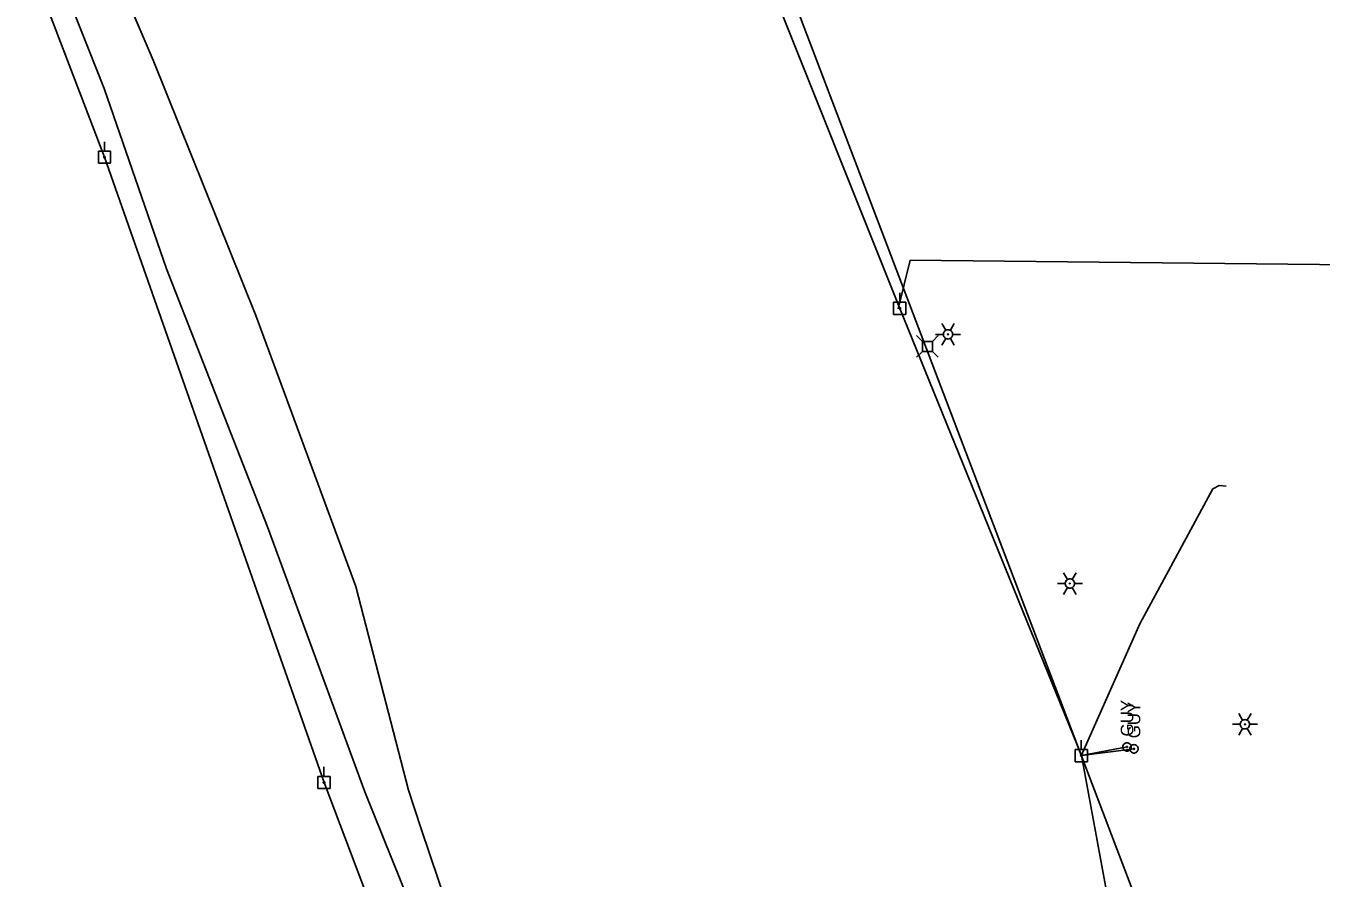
# Model space of a CAD drawing. Extents: x 596028 to 606371, y 330010 to 403088.
# Drawn here: x 602695.9 to 603091.1, y 352642.1 to 352902.1 of the extents above; entities that cross this region are included whole.
import ezdxf

# ---------------------------------------------------------------- set-up
doc = ezdxf.new("R2010")
doc.units = 0
for name, color, linetype in [('E_FTMS_Conduit', 7, 'Continuous'), ('E_LTG', 7, 'Continuous'), ('E_UTL_E_UG', 7, 'Continuous'), ('E_UTL_EGuyWire', 7, 'Continuous'), ('E_UTL_EPowerPole', 7, 'Continuous'), ('E_UTL_FO_UG_QWEST', 7, 'Continuous'), ('E_UTL_Overhead', 7, 'Continuous'), ('E_UTL_T', 7, 'Continuous'), ('E_UTL_T_UG', 7, 'Continuous')]:
    doc.layers.add(name, color=color, linetype=linetype)

msp = doc.modelspace()

# ---------------------------------------------------------------- linework, layer by layer
at = {"layer": 'E_FTMS_Conduit'}
msp.add_lwpolyline([(603083.84, 351935.56), (603079.23, 351948.65), (603078.18, 351950.68), (603077.92, 351952.96), (603075.52, 351958.77), (603057.09, 352015.37), (603036.14, 352097.19), (603007.15, 352179.06), (602973.83, 352268.02), (602945.08, 352344.86), (602913.38, 352422.88), (602888.62, 352486.36), (602848.16, 352577.43), (602827.02, 352626.19), (602816.51, 352657.13), (602812.69, 352668.97), (602796.58, 352731.12), (602766.05, 352813.81), (602734.78, 352891.69), (602698.69, 352975.92)], dxfattribs=at)
at = {"layer": 'E_LTG'}
for points in [[(602976.55, 352809.25), (602975.36, 352811.31)], [(602978.69, 352808.01), (602978.66, 352808.28), (602978.59, 352808.55), (602978.46, 352808.79), (602978.3, 352809), (602978.09, 352809.18), (602977.85, 352809.31), (602977.6, 352809.4), (602977.33, 352809.44), (602977.06, 352809.43), (602976.79, 352809.36), (602976.55, 352809.25), (602976.33, 352809.09), (602976.14, 352808.9), (602975.99, 352808.67), (602975.89, 352808.42), (602975.84, 352808.15), (602975.84, 352807.88), (602975.89, 352807.61), (602975.99, 352807.36), (602976.14, 352807.13), (602976.33, 352806.93), (602976.55, 352806.78), (602976.79, 352806.66), (602977.06, 352806.6), (602977.33, 352806.59), (602977.6, 352806.63), (602977.85, 352806.71), (602978.09, 352806.85), (602978.3, 352807.03), (602978.46, 352807.24), (602978.59, 352807.48), (602978.66, 352807.74), (602978.69, 352808.01)], [(602978.69, 352808.01), (602978.66, 352808.28), (602978.59, 352808.55), (602978.46, 352808.79), (602978.3, 352809), (602978.09, 352809.18), (602977.85, 352809.31), (602977.6, 352809.4), (602977.33, 352809.44), (602977.06, 352809.43), (602976.79, 352809.36), (602976.55, 352809.25), (602976.33, 352809.09), (602976.14, 352808.9), (602975.99, 352808.67), (602975.89, 352808.42), (602975.84, 352808.15), (602975.84, 352807.88), (602975.89, 352807.61), (602975.99, 352807.36), (602976.14, 352807.13), (602976.33, 352806.93), (602976.55, 352806.78), (602976.79, 352806.66), (602977.06, 352806.6), (602977.33, 352806.59), (602977.6, 352806.63), (602977.85, 352806.71), (602978.09, 352806.85), (602978.3, 352807.03), (602978.46, 352807.24), (602978.59, 352807.48), (602978.66, 352807.74), (602978.69, 352808.01)], [(602978.69, 352808.01), (602978.66, 352808.28), (602978.59, 352808.55), (602978.46, 352808.79), (602978.3, 352809), (602978.09, 352809.18), (602977.85, 352809.31), (602977.6, 352809.4), (602977.33, 352809.44), (602977.06, 352809.43), (602976.79, 352809.36), (602976.55, 352809.25), (602976.33, 352809.09), (602976.14, 352808.9), (602975.99, 352808.67), (602975.89, 352808.42), (602975.84, 352808.15), (602975.84, 352807.88), (602975.89, 352807.61), (602975.99, 352807.36), (602976.14, 352807.13), (602976.33, 352806.93), (602976.55, 352806.78), (602976.79, 352806.66), (602977.06, 352806.6), (602977.33, 352806.59), (602977.6, 352806.63), (602977.85, 352806.71), (602978.09, 352806.85), (602978.3, 352807.03), (602978.46, 352807.24), (602978.59, 352807.48), (602978.66, 352807.74), (602978.69, 352808.01)], [(602977.98, 352809.25), (602979.17, 352811.31)], [(602973.45, 352808.01), (602975.83, 352808.01)], [(602975.36, 352804.71), (602976.55, 352806.78)], [(602977.38, 352808.01), (602977.38, 352808.04), (602977.37, 352808.06), (602977.36, 352808.08), (602977.35, 352808.1), (602977.33, 352808.11), (602977.31, 352808.12), (602977.29, 352808.13), (602977.27, 352808.13), (602977.24, 352808.13), (602977.22, 352808.13), (602977.2, 352808.12), (602977.18, 352808.1), (602977.17, 352808.09), (602977.16, 352808.07), (602977.15, 352808.05), (602977.14, 352808.03), (602977.14, 352808), (602977.15, 352807.98), (602977.16, 352807.96), (602977.17, 352807.94), (602977.18, 352807.92), (602977.2, 352807.91), (602977.22, 352807.9), (602977.24, 352807.9), (602977.27, 352807.9), (602977.29, 352807.9), (602977.31, 352807.91), (602977.33, 352807.92), (602977.35, 352807.93), (602977.36, 352807.95), (602977.37, 352807.97), (602977.38, 352807.99), (602977.38, 352808.01)], [(602979.17, 352804.71), (602977.98, 352806.78)], [(602978.69, 352808.01), (602981.07, 352808.01)], [(603013.72, 352733.24), (603012.53, 352735.3)], [(603015.15, 352733.24), (603016.34, 352735.3)], [(603010.63, 352732), (603013.01, 352732)], [(603012.53, 352728.7), (603013.72, 352730.76)], [(603015.87, 352732), (603015.84, 352732.27), (603015.77, 352732.53), (603015.64, 352732.77), (603015.47, 352732.99), (603015.27, 352733.17), (603015.03, 352733.3), (603014.78, 352733.39), (603014.51, 352733.43), (603014.24, 352733.42), (603013.97, 352733.35), (603013.72, 352733.24), (603013.5, 352733.08), (603013.32, 352732.89), (603013.17, 352732.66), (603013.07, 352732.4), (603013.02, 352732.14), (603013.02, 352731.87), (603013.07, 352731.6), (603013.17, 352731.35), (603013.32, 352731.12), (603013.5, 352730.92), (603013.72, 352730.76), (603013.97, 352730.65), (603014.24, 352730.59), (603014.51, 352730.57), (603014.78, 352730.61), (603015.03, 352730.7), (603015.27, 352730.84), (603015.47, 352731.02), (603015.64, 352731.23), (603015.77, 352731.47), (603015.84, 352731.73), (603015.87, 352732)], [(603015.87, 352732), (603015.84, 352732.27), (603015.77, 352732.53), (603015.64, 352732.77), (603015.47, 352732.99), (603015.27, 352733.17), (603015.03, 352733.3), (603014.78, 352733.39), (603014.51, 352733.43), (603014.24, 352733.42), (603013.97, 352733.35), (603013.72, 352733.24), (603013.5, 352733.08), (603013.32, 352732.89), (603013.17, 352732.66), (603013.07, 352732.4), (603013.02, 352732.14), (603013.02, 352731.87), (603013.07, 352731.6), (603013.17, 352731.35), (603013.32, 352731.12), (603013.5, 352730.92), (603013.72, 352730.76), (603013.97, 352730.65), (603014.24, 352730.59), (603014.51, 352730.57), (603014.78, 352730.61), (603015.03, 352730.7), (603015.27, 352730.84), (603015.47, 352731.02), (603015.64, 352731.23), (603015.77, 352731.47), (603015.84, 352731.73), (603015.87, 352732)], [(603015.87, 352732), (603015.84, 352732.27), (603015.77, 352732.53), (603015.64, 352732.77), (603015.47, 352732.99), (603015.27, 352733.17), (603015.03, 352733.3), (603014.78, 352733.39), (603014.51, 352733.43), (603014.24, 352733.42), (603013.97, 352733.35), (603013.72, 352733.24), (603013.5, 352733.08), (603013.32, 352732.89), (603013.17, 352732.66), (603013.07, 352732.4), (603013.02, 352732.14), (603013.02, 352731.87), (603013.07, 352731.6), (603013.17, 352731.35), (603013.32, 352731.12), (603013.5, 352730.92), (603013.72, 352730.76), (603013.97, 352730.65), (603014.24, 352730.59), (603014.51, 352730.57), (603014.78, 352730.61), (603015.03, 352730.7), (603015.27, 352730.84), (603015.47, 352731.02), (603015.64, 352731.23), (603015.77, 352731.47), (603015.84, 352731.73), (603015.87, 352732)], [(603014.56, 352732), (603014.56, 352732.02), (603014.55, 352732.05), (603014.54, 352732.07), (603014.53, 352732.08), (603014.51, 352732.1), (603014.49, 352732.11), (603014.47, 352732.12), (603014.44, 352732.12), (603014.42, 352732.12), (603014.4, 352732.11), (603014.38, 352732.11), (603014.36, 352732.09), (603014.35, 352732.08), (603014.33, 352732.06), (603014.32, 352732.04), (603014.32, 352732.01), (603014.32, 352731.99), (603014.32, 352731.97), (603014.33, 352731.95), (603014.35, 352731.93), (603014.36, 352731.91), (603014.38, 352731.9), (603014.4, 352731.89), (603014.42, 352731.88), (603014.44, 352731.88), (603014.47, 352731.89), (603014.49, 352731.89), (603014.51, 352731.9), (603014.53, 352731.92), (603014.54, 352731.94), (603014.55, 352731.96), (603014.56, 352731.98), (603014.56, 352732)], [(603016.34, 352728.7), (603015.15, 352730.76)], [(603015.87, 352732), (603018.25, 352732)], [(603067.14, 352690.3), (603065.95, 352692.36)], [(603069.29, 352689.06), (603069.26, 352689.33), (603069.19, 352689.59), (603069.06, 352689.83), (603068.89, 352690.05), (603068.69, 352690.22), (603068.45, 352690.36), (603068.2, 352690.45), (603067.93, 352690.49), (603067.66, 352690.47), (603067.39, 352690.41), (603067.14, 352690.3), (603066.92, 352690.14), (603066.74, 352689.94), (603066.59, 352689.71), (603066.49, 352689.46), (603066.44, 352689.19), (603066.44, 352688.92), (603066.49, 352688.66), (603066.59, 352688.4), (603066.74, 352688.18), (603066.92, 352687.98), (603067.14, 352687.82), (603067.39, 352687.71), (603067.66, 352687.64), (603067.93, 352687.63), (603068.2, 352687.67), (603068.45, 352687.76), (603068.69, 352687.89), (603068.89, 352688.07), (603069.06, 352688.29), (603069.19, 352688.53), (603069.26, 352688.79), (603069.29, 352689.06)], [(603069.29, 352689.06), (603069.26, 352689.33), (603069.19, 352689.59), (603069.06, 352689.83), (603068.89, 352690.05), (603068.69, 352690.22), (603068.45, 352690.36), (603068.2, 352690.45), (603067.93, 352690.49), (603067.66, 352690.47), (603067.39, 352690.41), (603067.14, 352690.3), (603066.92, 352690.14), (603066.74, 352689.94), (603066.59, 352689.71), (603066.49, 352689.46), (603066.44, 352689.19), (603066.44, 352688.92), (603066.49, 352688.66), (603066.59, 352688.4), (603066.74, 352688.18), (603066.92, 352687.98), (603067.14, 352687.82), (603067.39, 352687.71), (603067.66, 352687.64), (603067.93, 352687.63), (603068.2, 352687.67), (603068.45, 352687.76), (603068.69, 352687.89), (603068.89, 352688.07), (603069.06, 352688.29), (603069.19, 352688.53), (603069.26, 352688.79), (603069.29, 352689.06)], [(603069.29, 352689.06), (603069.26, 352689.33), (603069.19, 352689.59), (603069.06, 352689.83), (603068.89, 352690.05), (603068.69, 352690.22), (603068.45, 352690.36), (603068.2, 352690.45), (603067.93, 352690.49), (603067.66, 352690.47), (603067.39, 352690.41), (603067.14, 352690.3), (603066.92, 352690.14), (603066.74, 352689.94), (603066.59, 352689.71), (603066.49, 352689.46), (603066.44, 352689.19), (603066.44, 352688.92), (603066.49, 352688.66), (603066.59, 352688.4), (603066.74, 352688.18), (603066.92, 352687.98), (603067.14, 352687.82), (603067.39, 352687.71), (603067.66, 352687.64), (603067.93, 352687.63), (603068.2, 352687.67), (603068.45, 352687.76), (603068.69, 352687.89), (603068.89, 352688.07), (603069.06, 352688.29), (603069.19, 352688.53), (603069.26, 352688.79), (603069.29, 352689.06)], [(603068.57, 352690.3), (603069.76, 352692.36)], [(603064.05, 352689.06), (603066.43, 352689.06)], [(603065.95, 352685.76), (603067.14, 352687.82)], [(603067.98, 352689.06), (603067.98, 352689.08), (603067.97, 352689.1), (603067.96, 352689.12), (603067.95, 352689.14), (603067.93, 352689.16), (603067.91, 352689.17), (603067.89, 352689.17), (603067.86, 352689.18), (603067.84, 352689.18), (603067.82, 352689.17), (603067.8, 352689.16), (603067.78, 352689.15), (603067.77, 352689.13), (603067.75, 352689.11), (603067.74, 352689.09), (603067.74, 352689.07), (603067.74, 352689.05), (603067.74, 352689.03), (603067.75, 352689), (603067.77, 352688.99), (603067.78, 352688.97), (603067.8, 352688.96), (603067.82, 352688.95), (603067.84, 352688.94), (603067.86, 352688.94), (603067.89, 352688.94), (603067.91, 352688.95), (603067.93, 352688.96), (603067.95, 352688.98), (603067.96, 352688.99), (603067.97, 352689.01), (603067.98, 352689.04), (603067.98, 352689.06)], [(603069.76, 352685.76), (603068.57, 352687.82)], [(603069.29, 352689.06), (603071.67, 352689.06)]]:
    msp.add_lwpolyline(points, dxfattribs=at)
at = {"layer": 'E_UTL_E_UG'}
for points in [[(602962.07, 352815.77), (602965.76, 352830.61), (603138.6, 352828.84), (603139.21, 352888.62)], [(603017.93, 352679.49), (603035.75, 352719.74), (603058.01, 352760.88), (603059.94, 352761.94), (603062.12, 352761.72)]]:
    msp.add_lwpolyline(points, dxfattribs=at)
at = {"layer": 'E_UTL_EGuyWire'}
for p, q in [((603017.96, 352679.5), (603031.87, 352682.16)), ((603034.01, 352681.57), (603017.96, 352679.5))]:
    msp.add_line(p, q, dxfattribs=at)
for points in [[(603031.87, 352683.44), (603031.63, 352683.42), (603031.4, 352683.35), (603031.18, 352683.23), (603030.99, 352683.08), (603030.83, 352682.9), (603030.71, 352682.69), (603030.63, 352682.46), (603030.59, 352682.22), (603030.6, 352681.97), (603030.66, 352681.74), (603030.76, 352681.51), (603030.9, 352681.31), (603031.08, 352681.15), (603031.29, 352681.01), (603031.51, 352680.92), (603031.75, 352680.88), (603032, 352680.88), (603032.24, 352680.92), (603032.46, 352681.01), (603032.67, 352681.15), (603032.84, 352681.31), (603032.99, 352681.51), (603033.09, 352681.74), (603033.14, 352681.97), (603033.16, 352682.22), (603033.12, 352682.46), (603033.04, 352682.69), (603032.92, 352682.9), (603032.76, 352683.08), (603032.57, 352683.23), (603032.35, 352683.35), (603032.12, 352683.42), (603031.87, 352683.44)], [(603034.01, 352682.86), (603033.76, 352682.83), (603033.53, 352682.76), (603033.31, 352682.65), (603033.12, 352682.5), (603032.96, 352682.32), (603032.84, 352682.11), (603032.76, 352681.88), (603032.73, 352681.63), (603032.74, 352681.39), (603032.79, 352681.15), (603032.9, 352680.93), (603033.04, 352680.73), (603033.21, 352680.56), (603033.42, 352680.43), (603033.65, 352680.34), (603033.89, 352680.3), (603034.13, 352680.3), (603034.37, 352680.34), (603034.6, 352680.43), (603034.8, 352680.56), (603034.98, 352680.73), (603035.12, 352680.93), (603035.22, 352681.15), (603035.28, 352681.39), (603035.29, 352681.63), (603035.25, 352681.88), (603035.17, 352682.11), (603035.05, 352682.32), (603034.89, 352682.5), (603034.7, 352682.65), (603034.48, 352682.76), (603034.25, 352682.83), (603034.01, 352682.86)], [(603031.87, 352682.32), (603031.84, 352682.31), (603031.81, 352682.3), (603031.79, 352682.29), (603031.76, 352682.27), (603031.74, 352682.25), (603031.73, 352682.22), (603031.72, 352682.19), (603031.71, 352682.16), (603031.72, 352682.13), (603031.72, 352682.1), (603031.74, 352682.07), (603031.75, 352682.05), (603031.77, 352682.03), (603031.8, 352682.01), (603031.83, 352682), (603031.86, 352682), (603031.89, 352682), (603031.92, 352682), (603031.95, 352682.01), (603031.97, 352682.03), (603032, 352682.05), (603032.01, 352682.07), (603032.03, 352682.1), (603032.03, 352682.13), (603032.03, 352682.16), (603032.03, 352682.19), (603032.02, 352682.22), (603032, 352682.25), (603031.98, 352682.27), (603031.96, 352682.29), (603031.93, 352682.3), (603031.9, 352682.31), (603031.87, 352682.32)], [(603034.01, 352681.73), (603033.98, 352681.73), (603033.95, 352681.72), (603033.92, 352681.71), (603033.9, 352681.69), (603033.88, 352681.67), (603033.86, 352681.64), (603033.85, 352681.61), (603033.85, 352681.58), (603033.85, 352681.55), (603033.86, 352681.52), (603033.87, 352681.49), (603033.89, 352681.47), (603033.91, 352681.45), (603033.93, 352681.43), (603033.96, 352681.42), (603033.99, 352681.41), (603034.02, 352681.41), (603034.05, 352681.42), (603034.08, 352681.43), (603034.11, 352681.45), (603034.13, 352681.47), (603034.15, 352681.49), (603034.16, 352681.52), (603034.17, 352681.55), (603034.17, 352681.58), (603034.16, 352681.61), (603034.15, 352681.64), (603034.14, 352681.67), (603034.12, 352681.69), (603034.09, 352681.71), (603034.07, 352681.72), (603034.04, 352681.73), (603034.01, 352681.73)]]:
    msp.add_lwpolyline(points, dxfattribs=at)
at = {"layer": 'E_UTL_EPowerPole'}
for points in [[(602719.87, 352863.88), (602719.87, 352866.79)], [(602721.71, 352863.88), (602718.03, 352863.88)], [(602718.03, 352863.88), (602718.03, 352860.19)], [(602720.14, 352862.04), (602720.14, 352862.09), (602720.12, 352862.13), (602720.1, 352862.17), (602720.07, 352862.21), (602720.04, 352862.24), (602720, 352862.26), (602719.96, 352862.27), (602719.91, 352862.28), (602719.87, 352862.28), (602719.82, 352862.27), (602719.78, 352862.25), (602719.74, 352862.22), (602719.71, 352862.19), (602719.69, 352862.15), (602719.67, 352862.11), (602719.66, 352862.06), (602719.66, 352862.02), (602719.67, 352861.97), (602719.69, 352861.93), (602719.71, 352861.89), (602719.74, 352861.86), (602719.78, 352861.84), (602719.82, 352861.82), (602719.87, 352861.81), (602719.91, 352861.8), (602719.96, 352861.81), (602720, 352861.83), (602720.04, 352861.85), (602720.07, 352861.88), (602720.1, 352861.91), (602720.12, 352861.95), (602720.14, 352862), (602720.14, 352862.04)], [(602721.71, 352860.19), (602721.71, 352863.88)], [(602718.03, 352860.19), (602721.71, 352860.19)], [(602964.36, 352817.79), (602960.67, 352817.79)], [(602960.67, 352817.79), (602960.67, 352814.1)], [(602962.52, 352817.79), (602962.52, 352820.7)], [(602964.36, 352814.1), (602964.36, 352817.79)], [(602960.67, 352814.1), (602964.36, 352814.1)], [(602962.79, 352815.94), (602962.78, 352815.99), (602962.77, 352816.03), (602962.75, 352816.07), (602962.72, 352816.11), (602962.69, 352816.14), (602962.65, 352816.16), (602962.61, 352816.18), (602962.56, 352816.18), (602962.52, 352816.18), (602962.47, 352816.17), (602962.43, 352816.15), (602962.39, 352816.13), (602962.36, 352816.09), (602962.34, 352816.05), (602962.32, 352816.01), (602962.31, 352815.97), (602962.31, 352815.92), (602962.32, 352815.88), (602962.34, 352815.84), (602962.36, 352815.8), (602962.39, 352815.76), (602962.43, 352815.74), (602962.47, 352815.72), (602962.52, 352815.71), (602962.56, 352815.71), (602962.61, 352815.71), (602962.65, 352815.73), (602962.69, 352815.75), (602962.72, 352815.78), (602962.75, 352815.82), (602962.77, 352815.86), (602962.78, 352815.9), (602962.79, 352815.94)], [(603017.93, 352681.34), (603017.93, 352684.25)], [(603019.77, 352681.34), (603016.08, 352681.34)], [(603016.08, 352681.34), (603016.08, 352677.65)], [(603018.2, 352679.5), (603018.19, 352679.55), (603018.18, 352679.59), (603018.16, 352679.63), (603018.13, 352679.66), (603018.1, 352679.69), (603018.06, 352679.72), (603018.01, 352679.73), (603017.97, 352679.74), (603017.92, 352679.74), (603017.88, 352679.73), (603017.84, 352679.71), (603017.8, 352679.68), (603017.77, 352679.65), (603017.75, 352679.61), (603017.73, 352679.57), (603017.72, 352679.52), (603017.72, 352679.48), (603017.73, 352679.43), (603017.75, 352679.39), (603017.77, 352679.35), (603017.8, 352679.32), (603017.84, 352679.29), (603017.88, 352679.27), (603017.92, 352679.26), (603017.97, 352679.26), (603018.01, 352679.27), (603018.06, 352679.28), (603018.1, 352679.31), (603018.13, 352679.34), (603018.16, 352679.37), (603018.18, 352679.41), (603018.19, 352679.45), (603018.2, 352679.5)], [(603019.77, 352677.65), (603019.77, 352681.34)], [(602786.86, 352673.15), (602786.86, 352676.06)], [(603016.08, 352677.65), (603019.77, 352677.65)], [(602788.7, 352673.15), (602785.01, 352673.15)], [(602785.01, 352673.15), (602785.01, 352669.46)], [(602787.13, 352671.3), (602787.12, 352671.35), (602787.11, 352671.39), (602787.09, 352671.43), (602787.06, 352671.47), (602787.03, 352671.5), (602786.99, 352671.52), (602786.95, 352671.54), (602786.9, 352671.54), (602786.86, 352671.54), (602786.81, 352671.53), (602786.77, 352671.51), (602786.73, 352671.48), (602786.7, 352671.45), (602786.68, 352671.41), (602786.66, 352671.37), (602786.65, 352671.33), (602786.65, 352671.28), (602786.66, 352671.24), (602786.68, 352671.19), (602786.7, 352671.16), (602786.73, 352671.12), (602786.77, 352671.1), (602786.81, 352671.08), (602786.86, 352671.07), (602786.9, 352671.07), (602786.95, 352671.07), (602786.99, 352671.09), (602787.03, 352671.11), (602787.06, 352671.14), (602787.09, 352671.18), (602787.11, 352671.22), (602787.12, 352671.26), (602787.13, 352671.3)], [(602788.7, 352669.46), (602788.7, 352673.15)], [(602785.01, 352669.46), (602788.7, 352669.46)]]:
    msp.add_lwpolyline(points, dxfattribs=at)
at = {"layer": 'E_UTL_FO_UG_QWEST'}
msp.add_lwpolyline([(603071.51, 351941.92), (603018.75, 352078.03), (602970.78, 352201.25), (602906.7, 352373.03), (602871.67, 352467.24), (602846.83, 352536.16), (602829.75, 352593.02), (602799.32, 352668.51), (602769.66, 352749.28), (602738.78, 352827.98), (602719.84, 352882.99), (602693.3, 352950.04)], dxfattribs=at)
at = {"layer": 'E_UTL_Overhead'}
msp.add_line((603044.56, 352536.11), (603017.96, 352679.5), dxfattribs=at)
for points in [[(602786.89, 352671.3), (602719.9, 352862.04), (602644.85, 353058), (602574.25, 353244.39), (602502.81, 353432.28), (602428.67, 353624.2), (602360.66, 353804.33), (602303.82, 353952.18), (602250.37, 354092.88), (602197.72, 354232.78), (602144.03, 354374.9), (602091.31, 354515.03), (602040.95, 354648.65), (601976.43, 354817.48), (601911.13, 354985.41), (601846.94, 355153.54), (601811.73, 355320.66), (601775.11, 355493.17)], [(603017.96, 352679.5), (602962.55, 352815.94), (602921.97, 352917.43)], [(603234.96, 351495.08), (603169.95, 351663.72), (603105.51, 351833.01), (603040.21, 352003.72), (602976.48, 352171.6), (602911.48, 352341.94), (602848.09, 352509.68), (602786.89, 352671.3)]]:
    msp.add_lwpolyline(points, dxfattribs=at)
at = {"layer": 'E_UTL_T'}
for points in [[(602969.44, 352805.88), (602967.69, 352807.63)], [(602972.54, 352805.88), (602969.44, 352805.88)], [(602969.44, 352805.88), (602969.44, 352802.78)], [(602972.54, 352805.88), (602974.29, 352807.63)], [(602972.54, 352802.78), (602972.54, 352805.88)], [(602969.44, 352802.78), (602967.69, 352801.03)], [(602969.44, 352802.78), (602972.54, 352802.78)], [(602972.54, 352802.78), (602974.29, 352801.03)]]:
    msp.add_lwpolyline(points, dxfattribs=at)
at = {"layer": 'E_UTL_T_UG'}
msp.add_line((603052.52, 352588.84), (602904.4, 352977.64), dxfattribs=at)

# ---------------------------------------------------------------- texts
at = {"layer": 'E_UTL_EGuyWire'}
for p in [(603033.8, 352685.36), (603035.93, 352684.78)]:
    msp.add_text('GUY', height=3.85, rotation=90, dxfattribs=at).set_placement(p)

doc.saveas('drawing.dxf')
